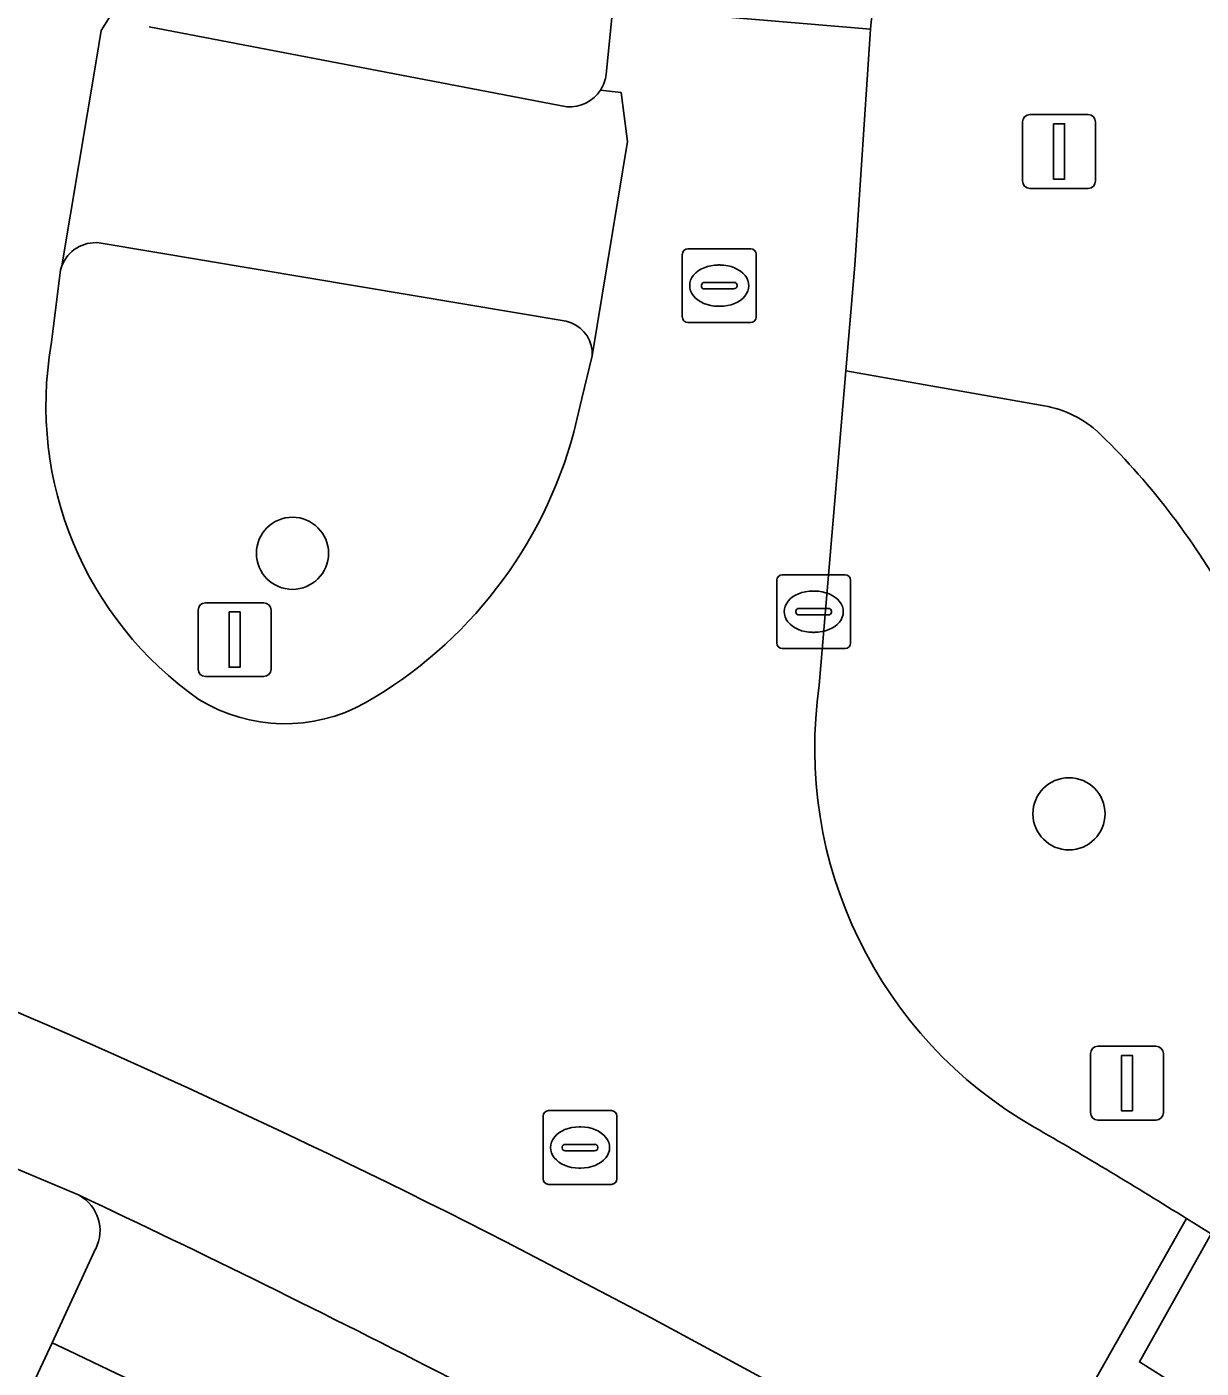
# Model space of a CAD drawing. Extents: x 159716 to 160783, y 383290 to 384031.
# Drawn here: x 160296.44 to 160312.36, y 383739.87 to 383758.06 of the extents above; entities that cross this region are included whole.
import ezdxf

# ---------------------------------------------------------------- set-up
doc = ezdxf.new("R2010")
doc.units = 0
for name, color, linetype in [('IMGEO_Berm_groen', 7, 'Continuous'), ('IMGEO_Boom', 7, 'Continuous'), ('IMGEO_Groenvoorziening', 7, 'Continuous'), ('IMGEO_Kolk', 7, 'Continuous'), ('IMGEO_Lichtmast', 7, 'Continuous'), ('IMGEO_Parkeervlak_open', 7, 'Continuous'), ('IMGEO_Rijbaan_lokaal_gesloten', 7, 'Continuous'), ('IMGEO_Rijbaan_lokaal_open', 7, 'Continuous'), ('IMGEO_Rioolput', 7, 'Continuous'), ('IMGEO_Verkeersbordpaal', 7, 'Continuous'), ('IMGEO_Verkeerseiland_groen', 7, 'Continuous'), ('IMGEO_Voetpad_open', 7, 'Continuous')]:
    doc.layers.add(name, color=color, linetype=linetype)

msp = doc.modelspace()

# ---------------------------------------------------------------- linework, layer by layer
at = {"layer": 'IMGEO_Berm_groen'}
for points in [[(160304.292, 383757.41), (160304.382, 383758.319), (160305.62, 383770.754), (160306.665, 383781.146)], [(160298.097, 383758.056), (160303.758, 383756.971)]]:
    msp.add_lwpolyline(points, dxfattribs=at)
for centre, radius, start, end in [((160303.804, 383757.467), 0.491, 326.7721, 353.3051), ((160303.794, 383757.472), 0.502, 265.8655, 326.9633)]:
    msp.add_arc(centre, radius, start, end, dxfattribs=at)
at = {"layer": 'IMGEO_Boom'}
for centre in [(160300.038, 383750.918), (160310.565, 383747.386)]:
    msp.add_circle(centre, 0.489, dxfattribs=at)
at = {"layer": 'IMGEO_Groenvoorziening'}
for points in [[(160310.179, 383752.928), (160307.542, 383753.392), (160307.18, 383749.13)], [(160297.147, 383742.213), (160295.427, 383742.938)], [(160294.825, 383742.668), (160294.228, 383741.273), (160293.581, 383739.694), (160296.049, 383738.654), (160296.781, 383740.212), (160297.37, 383741.488)], [(160312.158, 383741.899), (160312.491, 383741.689), (160312.751, 383741.523), (160313.057, 383741.317), (160315.749, 383739.516), (160315.852, 383739.471)]]:
    msp.add_lwpolyline(points, dxfattribs=at)
for centre, radius, start, end in [((160309.95, 383751.419), 1.526, 49.7517, 81.3718), ((160303.984, 383745.37), 10.019, 29.3474, 46.0609), ((160313.043, 383748.276), 5.925, 171.7134, 240.1478), ((160279.207, 383689.303), 62.065, 57.93341, 60.15541), ((160296.881, 383741.734), 0.548, 333.2592, 60.9351)]:
    msp.add_arc(centre, radius, start, end, dxfattribs=at)
at = {"layer": 'IMGEO_Kolk'}
for p, q in [((160306.679, 383750.626), (160307.531, 383750.626)), ((160306.604, 383749.7), (160306.604, 383750.552)), ((160307.605, 383750.552), (160307.605, 383749.7)), ((160307.092, 383750.406), (160307.117, 383750.406)), ((160306.863, 383750.12), (160306.863, 383750.132)), ((160307.301, 383750.083), (160306.903, 383750.083)), ((160306.906, 383750.169), (160307.304, 383750.169)), ((160307.347, 383750.132), (160307.347, 383750.12)), ((160307.115, 383749.846), (160307.09, 383749.846)), ((160307.531, 383749.626), (160306.679, 383749.626))]:
    msp.add_line(p, q, dxfattribs=at)
for points in [[(160306.679, 383750.626), (160307.531, 383750.626)], [(160306.604, 383749.7), (160306.604, 383750.552)], [(160307.605, 383750.552), (160307.605, 383749.7)], [(160307.531, 383749.626), (160306.679, 383749.626)]]:
    msp.add_lwpolyline(points, dxfattribs=at)
for centre, radius, start, end in [((160306.681, 383750.55), 0.0765, 91.552, 178.448), ((160306.681, 383750.55), 0.0765, 91.552, 178.448), ((160307.529, 383750.55), 0.0765, 1.552, 88.448), ((160307.529, 383750.55), 0.0765, 1.552, 88.448), ((160306.903, 383750.129), 0.0403, 85.8775, 175.7526), ((160306.9, 383750.119), 0.0366, 178.938, 274.7102), ((160307.304, 383750.126), 0.043, 264.8664, 352.4533), ((160307.308, 383750.131), 0.0386, 1.7309, 96.639), ((160306.681, 383749.702), 0.0765, 181.552, 268.448), ((160306.681, 383749.702), 0.0765, 181.552, 268.448), ((160307.529, 383749.702), 0.0765, 271.552, 358.448), ((160307.529, 383749.702), 0.0765, 271.552, 358.448)]:
    msp.add_arc(centre, radius, start, end, dxfattribs=at)
for centre, major_axis, ratio, start_param, end_param in [((160307.091, 383750.126), (-0.387, 0.002), 0.722429, 4.712389, 7.853982), ((160307.116, 383750.126), (-0.39, 0.002), 0.717154, 1.570796, 4.712389)]:
    msp.add_ellipse(centre, major_axis=major_axis, ratio=ratio, start_param=start_param, end_param=end_param, dxfattribs=at)
at = {"layer": 'IMGEO_Lichtmast'}
for p, q in [((160310.035, 383756.866), (160310.825, 383756.866)), ((160310.825, 383756.866), (160310.035, 383756.866)), ((160309.935, 383755.966), (160309.935, 383756.766)), ((160309.935, 383756.766), (160309.935, 383755.966)), ((160310.925, 383756.766), (160310.925, 383755.966)), ((160310.925, 383755.966), (160310.925, 383756.766)), ((160310.825, 383755.866), (160310.035, 383755.866)), ((160310.035, 383755.866), (160310.825, 383755.866)), ((160310.856, 383743.334), (160310.856, 383744.134)), ((160310.856, 383744.134), (160310.856, 383743.334)), ((160310.956, 383744.234), (160311.746, 383744.234)), ((160311.746, 383744.234), (160310.956, 383744.234)), ((160311.846, 383744.134), (160311.846, 383743.334)), ((160311.846, 383743.334), (160311.846, 383744.134)), ((160311.746, 383743.234), (160310.956, 383743.234)), ((160310.956, 383743.234), (160311.746, 383743.234))]:
    msp.add_line(p, q, dxfattribs=at)
for points in [[(160310.355, 383756.741), (160310.505, 383756.741), (160310.505, 383755.991), (160310.355, 383755.991), (160310.355, 383756.741)], [(160311.276, 383744.109), (160311.426, 383744.109), (160311.426, 383743.359), (160311.276, 383743.359), (160311.276, 383744.109)]]:
    msp.add_lwpolyline(points, dxfattribs=at)
for centre, start, end in [((160310.035, 383756.766), 90, 180), ((160310.035, 383756.766), 90, 180), ((160310.825, 383756.766), 0, 90), ((160310.825, 383756.766), 360, 90), ((160310.035, 383755.966), 180, 270), ((160310.035, 383755.966), 180, 270), ((160310.825, 383755.966), 270, 0), ((160310.825, 383755.966), 270, 0), ((160310.956, 383744.134), 90, 180), ((160310.956, 383744.134), 90, 180), ((160311.746, 383744.134), 0, 90), ((160311.746, 383744.134), 360, 90), ((160310.956, 383743.334), 180, 270), ((160310.956, 383743.334), 180, 270), ((160311.746, 383743.334), 270, 0), ((160311.746, 383743.334), 270, 0)]:
    msp.add_arc(centre, 0.1, start, end, dxfattribs=at)
at = {"layer": 'IMGEO_Parkeervlak_open'}
msp.add_lwpolyline([(160297.37, 383741.488), (160296.781, 383740.212)], dxfattribs=at)
for centre, radius, start, end in [((160228.864, 383597.317), 160.18, 60.76127, 64.76777), ((160296.881, 383741.734), 0.548, 333.2592, 60.9351), ((160236.615, 383612.133), 141.507, 58.57878, 64.8378)]:
    msp.add_arc(centre, radius, start, end, dxfattribs=at)
at = {"layer": 'IMGEO_Rijbaan_lokaal_gesloten'}
for points in [[(160285.206, 383748.797), (160284.571, 383746.92), (160285.572, 383746.59), (160286.346, 383746.323), (160288.859, 383745.457), (160295.427, 383742.938), (160297.147, 383742.213)], [(160307.104, 383737.088), (160308.046, 383738.827), (160307.214, 383739.298), (160304.891, 383740.558), (160302.931, 383741.581)], [(160328.684, 383730.558), (160328.615, 383730.598), (160326.326, 383732.205), (160315.749, 383739.516), (160313.057, 383741.317), (160312.751, 383741.523), (160312.491, 383741.689), (160311.519, 383739.955), (160312.688, 383739.218)]]:
    msp.add_lwpolyline(points, dxfattribs=at)
for centre, radius, start, end in [((160252.225, 383642.406), 111.386, 62.9202, 72.77648), ((160228.864, 383597.317), 160.18, 60.76127, 64.76777)]:
    msp.add_arc(centre, radius, start, end, dxfattribs=at)
at = {"layer": 'IMGEO_Rijbaan_lokaal_open'}
for points in [[(160307.508, 383789.78), (160307.383, 383788.551), (160306.665, 383781.146), (160305.62, 383770.754), (160304.382, 383758.319), (160307.875, 383758.023), (160307.882, 383758.122), (160307.897, 383758.213), (160309.158, 383770.88), (160309.154, 383770.974), (160310.124, 383780.864)], [(160296.768, 383753.751), (160296.893, 383754.757), (160296.911, 383754.816), (160297.375, 383757.59), (160297.444, 383758.005), (160297.749, 383758.496), (160297.945, 383759.375), (160294.54, 383760.128), (160294.148, 383758.389), (160293.908, 383757.37)], [(160307.18, 383749.13), (160307.542, 383753.392), (160307.663, 383754.824), (160307.875, 383758.023), (160304.382, 383758.319), (160304.292, 383757.41)], [(160304.215, 383757.198), (160304.493, 383757.167), (160304.535, 383756.85), (160304.582, 383756.503), (160304.102, 383753.597), (160303.963, 383753.016), (160303.853, 383752.561)], [(160302.931, 383741.581), (160304.891, 383740.558), (160307.214, 383739.298), (160308.046, 383738.827), (160307.104, 383737.088), (160308.868, 383736.086), (160312.158, 383741.899)], [(160312.688, 383739.218), (160311.519, 383739.955), (160312.491, 383741.689), (160312.158, 383741.899), (160308.868, 383736.086), (160309.233, 383735.875), (160310.152, 383737.547), (160311.096, 383737.006)]]:
    msp.add_lwpolyline(points, dxfattribs=at)
for centre, radius, start, end in [((160303.804, 383757.467), 0.491, 326.7721, 353.3051), ((160301.553, 383752.917), 4.857, 170.1107, 235.0428), ((160298.026, 383754.125), 6.033, 299.8059, 344.9755), ((160313.043, 383748.276), 5.925, 171.7134, 240.1478), ((160252.225, 383642.406), 111.386, 62.9202, 72.77648), ((160299.937, 383750.832), 2.226, 238.3939, 299.2688), ((160279.207, 383689.303), 62.065, 57.93341, 60.15541)]:
    msp.add_arc(centre, radius, start, end, dxfattribs=at)
at = {"layer": 'IMGEO_Rioolput'}
for p, q in [((160305.398, 383755.047), (160306.25, 383755.047)), ((160305.323, 383754.121), (160305.323, 383754.973)), ((160305.811, 383754.827), (160305.836, 383754.827)), ((160306.324, 383754.973), (160306.324, 383754.121)), ((160305.582, 383754.541), (160305.582, 383754.553)), ((160306.02, 383754.504), (160305.622, 383754.504)), ((160305.625, 383754.59), (160306.023, 383754.59)), ((160306.066, 383754.553), (160306.066, 383754.541)), ((160305.834, 383754.267), (160305.809, 383754.267)), ((160306.25, 383754.047), (160305.398, 383754.047)), ((160303.511, 383743.361), (160304.363, 383743.361)), ((160303.436, 383742.435), (160303.436, 383743.287)), ((160304.437, 383743.287), (160304.437, 383742.435)), ((160303.924, 383743.141), (160303.949, 383743.141)), ((160303.695, 383742.855), (160303.695, 383742.867)), ((160304.133, 383742.818), (160303.735, 383742.818)), ((160303.738, 383742.904), (160304.136, 383742.904)), ((160304.179, 383742.867), (160304.179, 383742.855)), ((160303.947, 383742.581), (160303.922, 383742.581)), ((160304.363, 383742.361), (160303.511, 383742.361))]:
    msp.add_line(p, q, dxfattribs=at)
for points in [[(160305.398, 383755.047), (160306.25, 383755.047)], [(160305.323, 383754.121), (160305.323, 383754.973)], [(160306.324, 383754.973), (160306.324, 383754.121)], [(160306.25, 383754.047), (160305.398, 383754.047)], [(160303.511, 383743.361), (160304.363, 383743.361)], [(160303.436, 383742.435), (160303.436, 383743.287)], [(160304.437, 383743.287), (160304.437, 383742.435)], [(160304.363, 383742.361), (160303.511, 383742.361)]]:
    msp.add_lwpolyline(points, dxfattribs=at)
for centre, radius, start, end in [((160305.4, 383754.971), 0.0765, 91.552, 178.448), ((160305.4, 383754.971), 0.0765, 91.552, 178.448), ((160306.248, 383754.971), 0.0765, 1.552, 88.448), ((160306.248, 383754.971), 0.0765, 1.552, 88.448), ((160305.622, 383754.55), 0.0403, 85.8775, 175.7526), ((160305.619, 383754.54), 0.0366, 178.938, 274.7102), ((160306.023, 383754.547), 0.043, 264.8664, 352.4533), ((160306.027, 383754.552), 0.0386, 1.7309, 96.639), ((160305.4, 383754.123), 0.0765, 181.552, 268.448), ((160305.4, 383754.123), 0.0765, 181.552, 268.448), ((160306.248, 383754.123), 0.0765, 271.552, 358.448), ((160306.248, 383754.123), 0.0765, 271.552, 358.448), ((160303.513, 383743.285), 0.0765, 91.552, 178.448), ((160303.513, 383743.285), 0.0765, 91.552, 178.448), ((160304.361, 383743.285), 0.0765, 1.552, 88.448), ((160304.361, 383743.285), 0.0765, 1.552, 88.448), ((160303.735, 383742.864), 0.0403, 85.8775, 175.7526), ((160303.732, 383742.854), 0.0366, 178.938, 274.7102), ((160304.136, 383742.861), 0.043, 264.8664, 352.4533), ((160304.14, 383742.866), 0.0386, 1.7309, 96.639), ((160303.513, 383742.437), 0.0765, 181.552, 268.448), ((160303.513, 383742.437), 0.0765, 181.552, 268.448), ((160304.361, 383742.437), 0.0765, 271.552, 358.448), ((160304.361, 383742.437), 0.0765, 271.552, 358.448)]:
    msp.add_arc(centre, radius, start, end, dxfattribs=at)
for centre, major_axis, ratio, start_param, end_param in [((160305.81, 383754.547), (-0.387, 0.002), 0.722429, 4.712389, 7.853982), ((160305.835, 383754.547), (-0.39, 0.002), 0.717154, 1.570796, 4.712389), ((160303.923, 383742.861), (-0.387, 0.002), 0.722429, 4.712389, 7.853982), ((160303.948, 383742.861), (-0.39, 0.002), 0.717154, 1.570796, 4.712389)]:
    msp.add_ellipse(centre, major_axis=major_axis, ratio=ratio, start_param=start_param, end_param=end_param, dxfattribs=at)
at = {"layer": 'IMGEO_Verkeersbordpaal'}
for p, q in [((160298.859, 383750.247), (160299.649, 383750.247)), ((160299.649, 383750.247), (160298.859, 383750.247)), ((160298.759, 383749.347), (160298.759, 383750.147)), ((160298.759, 383750.147), (160298.759, 383749.347)), ((160299.749, 383750.147), (160299.749, 383749.347)), ((160299.749, 383749.347), (160299.749, 383750.147)), ((160299.649, 383749.247), (160298.859, 383749.247)), ((160298.859, 383749.247), (160299.649, 383749.247))]:
    msp.add_line(p, q, dxfattribs=at)
msp.add_lwpolyline([(160299.179, 383750.122), (160299.329, 383750.122), (160299.329, 383749.372), (160299.179, 383749.372), (160299.179, 383750.122)], dxfattribs=at)
for centre, start, end in [((160298.859, 383750.147), 90, 180), ((160298.859, 383750.147), 90, 180), ((160299.649, 383750.147), 0, 90), ((160299.649, 383750.147), 360, 90), ((160298.859, 383749.347), 180, 270), ((160298.859, 383749.347), 180, 270), ((160299.649, 383749.347), 270, 0), ((160299.649, 383749.347), 270, 0)]:
    msp.add_arc(centre, 0.1, start, end, dxfattribs=at)
at = {"layer": 'IMGEO_Verkeerseiland_groen'}
for points in [[(160303.748, 383754.066), (160297.417, 383755.128)], [(160296.911, 383754.816), (160296.893, 383754.757), (160296.768, 383753.751)], [(160303.963, 383753.016), (160304.102, 383753.597), (160304.101, 383753.666)], [(160303.853, 383752.561), (160303.963, 383753.016)]]:
    msp.add_lwpolyline(points, dxfattribs=at)
for centre, radius, start, end in [((160297.369, 383754.64), 0.49, 84.3334, 158.9827), ((160303.647, 383753.621), 0.456, 5.647, 77.2098), ((160301.553, 383752.917), 4.857, 170.1107, 235.0428), ((160298.026, 383754.125), 6.033, 299.8059, 344.9755), ((160299.937, 383750.832), 2.226, 238.3939, 299.2688)]:
    msp.add_arc(centre, radius, start, end, dxfattribs=at)
at = {"layer": 'IMGEO_Voetpad_open'}
for points in [[(160297.749, 383758.496), (160297.444, 383758.005), (160297.375, 383757.59), (160296.911, 383754.816)], [(160307.897, 383758.213), (160307.882, 383758.122), (160307.875, 383758.023), (160307.663, 383754.824), (160307.542, 383753.392), (160310.179, 383752.928)], [(160303.758, 383756.971), (160298.097, 383758.056)], [(160304.582, 383756.503), (160304.535, 383756.85), (160304.493, 383757.167), (160304.215, 383757.198)], [(160304.101, 383753.666), (160304.102, 383753.597), (160304.582, 383756.503)], [(160297.417, 383755.128), (160303.748, 383754.066)], [(160296.781, 383740.212), (160296.049, 383738.654), (160293.581, 383739.694), (160294.228, 383741.273), (160288.632, 383743.445), (160289.112, 383744.853)]]:
    msp.add_lwpolyline(points, dxfattribs=at)
for centre, radius, start, end in [((160303.794, 383757.472), 0.502, 265.8655, 326.9633), ((160297.369, 383754.64), 0.49, 84.3334, 158.9827), ((160303.647, 383753.621), 0.456, 5.647, 77.2098), ((160309.95, 383751.419), 1.526, 49.7517, 81.3718), ((160303.984, 383745.37), 10.019, 29.3474, 46.0609), ((160236.615, 383612.133), 141.507, 58.57878, 64.8378)]:
    msp.add_arc(centre, radius, start, end, dxfattribs=at)

doc.saveas('drawing.dxf')
